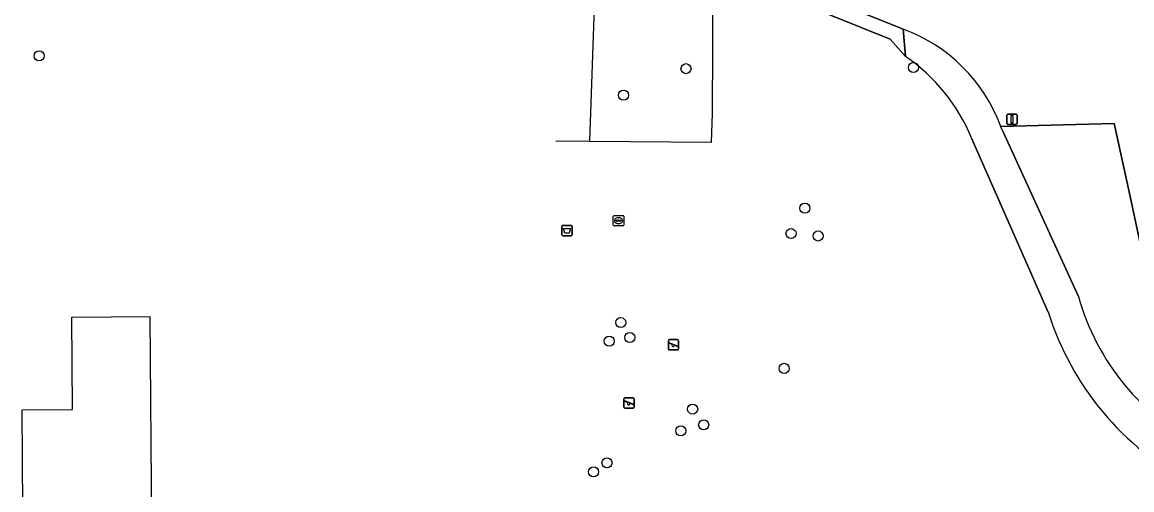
# Model space of a CAD drawing. Extents: x 161477 to 163040, y 383680 to 384871.
# Drawn here: x 162405 to 162512.5, y 384671.5 to 384716.7 of the extents above; entities that cross this region are included whole.
import ezdxf

# ---------------------------------------------------------------- set-up
doc = ezdxf.new("R2010")
doc.units = 0
for name, color, linetype in [('IMGEO_Afvalbak', 7, 'Continuous'), ('IMGEO_Boom', 7, 'Continuous'), ('IMGEO_Groenvoorziening', 7, 'Continuous'), ('IMGEO_Hek', 7, 'Continuous'), ('IMGEO_Kolk', 7, 'Continuous'), ('IMGEO_Lichtmast', 7, 'Continuous'), ('IMGEO_Pand_vergunning_verleend', 7, 'Continuous'), ('IMGEO_Speelvoorziening', 7, 'Continuous'), ('IMGEO_Voetpad_halfverhard', 7, 'Continuous'), ('IMGEO_Voetpad_open', 7, 'Continuous')]:
    doc.layers.add(name, color=color, linetype=linetype)

msp = doc.modelspace()

# ---------------------------------------------------------------- linework, layer by layer
at = {"layer": 'IMGEO_Afvalbak'}
for p, q in [((162457.3, 384696.19), (162457.3, 384696.99)), ((162457.3, 384696.99), (162457.3, 384696.19)), ((162457.4, 384697.09), (162458.18, 384697.09)), ((162458.18, 384697.09), (162457.4, 384697.09)), ((162458.28, 384696.99), (162458.28, 384696.19)), ((162458.28, 384696.19), (162458.28, 384696.99)), ((162458.18, 384696.09), (162457.4, 384696.09)), ((162457.4, 384696.09), (162458.18, 384696.09))]:
    msp.add_line(p, q, dxfattribs=at)
msp.add_lwpolyline([(162457.44, 384696.8), (162458.14, 384696.8), (162457.99, 384696.33), (162457.59, 384696.33), (162457.44, 384696.8)], dxfattribs=at)
for centre, start, end in [((162457.4, 384696.99), 90, 180), ((162457.4, 384696.99), 90, 180), ((162458.18, 384696.99), 0, 90), ((162458.18, 384696.99), 360, 90), ((162457.4, 384696.19), 180, 270), ((162457.4, 384696.19), 180, 270), ((162458.18, 384696.19), 270, 0), ((162458.18, 384696.19), 270, 0)]:
    msp.add_arc(centre, 0.1, start, end, dxfattribs=at)
at = {"layer": 'IMGEO_Boom'}
for centre in [(162406.66, 384713.49), (162491.33, 384712.37), (162469.31, 384712.25), (162463.26, 384709.69), (162480.82, 384698.75), (162479.48, 384696.29), (162482.1, 384696.06), (162462.99, 384687.68), (162461.88, 384685.88), (162463.86, 384686.23), (162478.82, 384683.25), (162469.95, 384679.31), (162468.8, 384677.2), (162471.02, 384677.79), (162461.66, 384674.11), (162460.36, 384673.24)]:
    msp.add_circle(centre, 0.489, dxfattribs=at)
at = {"layer": 'IMGEO_Groenvoorziening'}
for points in [[(162466.76, 384746.04), (162465.6, 384746.67), (162464.44, 384747.29), (162459.36, 384747.54), (162459.33, 384747.13), (162458.06, 384732.39), (162457.84, 384729.86), (162458.44, 384729.85), (162458.46, 384730.3), (162459.87, 384730.19), (162459.95, 384729.92), (162459.88, 384728.95), (162459.84, 384728.32), (162490.33, 384716.07)], [(162490.58, 384713.43), (162489.08, 384715.12), (162471.92, 384722.03), (162460.73, 384726.54), (162459.76, 384726.93), (162459.84, 384728.32), (162459.88, 384728.95), (162459.95, 384729.92), (162459.87, 384730.19), (162458.46, 384730.3), (162458.44, 384729.85), (162457.84, 384729.86), (162455.52, 384729.91), (162453.55, 384730.14)], [(162512.21, 384700.34), (162510.78, 384706.93), (162499.78, 384706.67), (162500, 384706.19), (162507.31, 384690.21)], [(162499.78, 384706.67), (162510.78, 384706.93), (162512.21, 384700.34), (162515.4, 384685.57)], [(162504.38, 384688.7), (162500, 384698.64), (162496.96, 384705.54)], [(162519.25, 384675.62), (162515.4, 384685.57), (162512.21, 384700.34)]]:
    msp.add_lwpolyline(points, dxfattribs=at)
for centre, radius, start, end in [((162484.96, 384701.22), 15.79, 20.174, 70.0935), ((162480.58, 384698.81), 17.71, 22.3516, 55.6174), ((162530.04, 384696.63), 23.62, 195.7737, 242.8154), ((162531.52, 384697.25), 28.45, 197.4794, 242.1399)]:
    msp.add_arc(centre, radius, start, end, dxfattribs=at)
at = {"layer": 'IMGEO_Hek'}
for points in [[(162460.01, 384705.24), (162460.73, 384726.54)], [(162471.89, 384707.91), (162471.93, 384720.95)], [(162471.78, 384705.13), (162471.89, 384707.91)], [(162456.72, 384705.28), (162460.01, 384705.24), (162471.78, 384705.13)]]:
    msp.add_lwpolyline(points, dxfattribs=at)
at = {"layer": 'IMGEO_Kolk'}
for p, q in [((162462.27, 384697.12), (162462.27, 384697.98)), ((162462.35, 384698.05), (162463.2, 384698.05)), ((162462.76, 384697.83), (162462.79, 384697.83)), ((162463.28, 384697.98), (162463.28, 384697.12)), ((162463.2, 384697.05), (162462.35, 384697.05)), ((162462.53, 384697.54), (162462.53, 384697.56)), ((162462.97, 384697.51), (162462.57, 384697.51)), ((162462.58, 384697.59), (162462.97, 384697.59)), ((162462.78, 384697.27), (162462.76, 384697.27)), ((162463.02, 384697.56), (162463.02, 384697.54))]:
    msp.add_line(p, q, dxfattribs=at)
for points in [[(162462.27, 384697.12), (162462.27, 384697.98)], [(162462.35, 384698.05), (162463.2, 384698.05)], [(162463.28, 384697.98), (162463.28, 384697.12)], [(162463.2, 384697.05), (162462.35, 384697.05)]]:
    msp.add_lwpolyline(points, dxfattribs=at)
for centre, radius, start, end in [((162462.35, 384697.97), 0.0765, 91.552, 178.448), ((162462.35, 384697.97), 0.0765, 91.552, 178.448), ((162463.2, 384697.97), 0.0765, 1.552, 88.448), ((162463.2, 384697.97), 0.0765, 1.552, 88.448), ((162462.35, 384697.12), 0.0765, 181.552, 268.448), ((162462.35, 384697.12), 0.0765, 181.552, 268.448), ((162462.57, 384697.55), 0.0403, 85.8775, 175.7526), ((162462.57, 384697.54), 0.0366, 178.938, 274.7102), ((162462.98, 384697.55), 0.0386, 1.7309, 96.639), ((162462.97, 384697.55), 0.043, 264.8664, 352.4533), ((162463.2, 384697.12), 0.0765, 271.552, 358.448), ((162463.2, 384697.12), 0.0765, 271.552, 358.448)]:
    msp.add_arc(centre, radius, start, end, dxfattribs=at)
for centre, major_axis, ratio, start_param, end_param in [((162462.76, 384697.55), (-0.387, 0.002), 0.722429, 4.712389, 7.853982), ((162462.79, 384697.55), (-0.39, 0.002), 0.717154, 1.570796, 4.712389)]:
    msp.add_ellipse(centre, major_axis=major_axis, ratio=ratio, start_param=start_param, end_param=end_param, dxfattribs=at)
at = {"layer": 'IMGEO_Lichtmast'}
for p, q in [((162500.39, 384706.96), (162500.39, 384707.76)), ((162500.39, 384707.76), (162500.39, 384706.96)), ((162500.49, 384707.86), (162501.27, 384707.86)), ((162501.27, 384707.86), (162500.49, 384707.86)), ((162501.37, 384707.76), (162501.37, 384706.96)), ((162501.37, 384706.96), (162501.37, 384707.76)), ((162501.27, 384706.86), (162500.49, 384706.86)), ((162500.49, 384706.86), (162501.27, 384706.86))]:
    msp.add_line(p, q, dxfattribs=at)
msp.add_lwpolyline([(162500.8, 384707.73), (162500.96, 384707.73), (162500.96, 384706.98), (162500.8, 384706.98), (162500.8, 384707.73)], dxfattribs=at)
for centre, start, end in [((162500.49, 384707.76), 90, 180), ((162500.49, 384707.76), 90, 180), ((162501.27, 384707.76), 0, 90), ((162501.27, 384707.76), 360, 90), ((162500.49, 384706.96), 180, 270), ((162500.49, 384706.96), 180, 270), ((162501.27, 384706.96), 270, 0), ((162501.27, 384706.96), 270, 0)]:
    msp.add_arc(centre, 0.1, start, end, dxfattribs=at)
at = {"layer": 'IMGEO_Pand_vergunning_verleend'}
msp.add_lwpolyline([(162405.03, 384679.25), (162409.9, 384679.28), (162409.84, 384688.22), (162417.39, 384688.27), (162417.54, 384668.02), (162426.29, 384668.08), (162426.59, 384625.34), (162421.83, 384625.3), (162421.86, 384620.15), (162414.12, 384620.09), (162414.01, 384636.37), (162405.33, 384636.29)], close=True, dxfattribs=at)
at = {"layer": 'IMGEO_Speelvoorziening'}
for p, q in [((162467.7, 384686.03), (162468.48, 384686.03)), ((162468.48, 384686.03), (162467.7, 384686.03)), ((162467.6, 384685.13), (162467.6, 384685.93)), ((162467.6, 384685.93), (162467.6, 384685.13)), ((162467.98, 384685.56), (162467.64, 384685.69)), ((162467.66, 384685.76), (162468.54, 384685.4)), ((162468.48, 384685.03), (162467.7, 384685.03)), ((162467.7, 384685.03), (162468.48, 384685.03)), ((162468.52, 384685.34), (162468.18, 384685.48)), ((162468.58, 384685.93), (162468.58, 384685.13)), ((162468.58, 384685.13), (162468.58, 384685.93)), ((162463.3, 384679.5), (162463.3, 384680.3)), ((162463.3, 384680.3), (162463.3, 384679.5)), ((162463.68, 384679.93), (162463.34, 384680.06)), ((162463.36, 384680.13), (162464.24, 384679.77)), ((162463.4, 384680.4), (162464.18, 384680.4)), ((162464.18, 384680.4), (162463.4, 384680.4)), ((162464.22, 384679.71), (162463.88, 384679.85)), ((162464.28, 384680.3), (162464.28, 384679.5)), ((162464.28, 384679.5), (162464.28, 384680.3)), ((162464.18, 384679.4), (162463.4, 384679.4)), ((162463.4, 384679.4), (162464.18, 384679.4))]:
    msp.add_line(p, q, dxfattribs=at)
for centre, radius, start, end in [((162467.7, 384685.93), 0.1, 90, 180), ((162467.7, 384685.93), 0.1, 90, 180), ((162468.48, 384685.93), 0.1, 0, 90), ((162468.48, 384685.93), 0.1, 360, 90), ((162467.7, 384685.13), 0.1, 180, 270), ((162467.7, 384685.13), 0.1, 180, 270), ((162467.65, 384685.72), 0.0327, 68.078, 248.078), ((162468.06, 384685.47), 0.12, 130.9928, 5.1632), ((162468.48, 384685.13), 0.1, 270, 0), ((162468.48, 384685.13), 0.1, 270, 0), ((162468.53, 384685.37), 0.0327, 248.078, 68.078), ((162463.4, 384680.3), 0.1, 90, 180), ((162463.4, 384680.3), 0.1, 90, 180), ((162463.35, 384680.09), 0.0327, 68.078, 248.078), ((162463.76, 384679.84), 0.12, 130.9928, 5.1632), ((162464.18, 384680.3), 0.1, 0, 90), ((162464.18, 384680.3), 0.1, 360, 90), ((162464.23, 384679.74), 0.0327, 248.078, 68.078), ((162463.4, 384679.5), 0.1, 180, 270), ((162463.4, 384679.5), 0.1, 180, 270), ((162464.18, 384679.5), 0.1, 270, 0), ((162464.18, 384679.5), 0.1, 270, 0)]:
    msp.add_arc(centre, radius, start, end, dxfattribs=at)
at = {"layer": 'IMGEO_Voetpad_halfverhard'}
for points in [[(162490.33, 384716.07), (162490.58, 384713.43)], [(162507.31, 384690.21), (162500, 384706.19), (162499.78, 384706.67)], [(162496.96, 384705.54), (162500, 384698.64), (162504.38, 384688.7)]]:
    msp.add_lwpolyline(points, dxfattribs=at)
for centre, radius, start, end in [((162484.96, 384701.22), 15.79, 20.174, 70.0935), ((162480.58, 384698.81), 17.71, 22.3516, 55.6174), ((162530.04, 384696.63), 23.62, 195.7737, 242.8154), ((162531.52, 384697.25), 28.45, 197.4794, 242.1399)]:
    msp.add_arc(centre, radius, start, end, dxfattribs=at)
at = {"layer": 'IMGEO_Voetpad_open'}
msp.add_lwpolyline([(162459.84, 384728.32), (162459.76, 384726.93), (162460.73, 384726.54), (162471.92, 384722.03), (162489.08, 384715.12), (162490.58, 384713.43), (162490.33, 384716.07)], close=True, dxfattribs=at)

doc.saveas('drawing.dxf')
